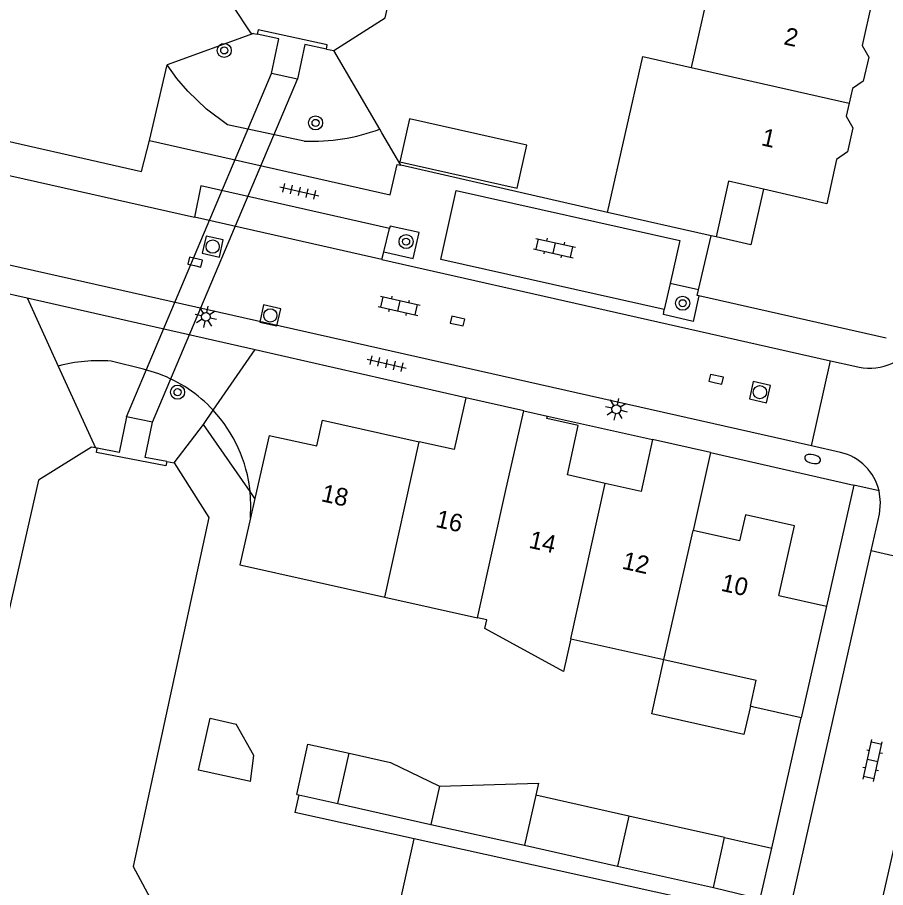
# Model space of a CAD drawing. Extents: x 128000 to 131008, y 398996 to 402500.
# Drawn here: x 128852.84 to 128901.95, y 399374.15 to 399423.38 of the extents above; entities that cross this region are included whole.
import ezdxf

# ---------------------------------------------------------------- set-up
doc = ezdxf.new("R2010")
doc.units = 0
for name, color, linetype in [('gg-afsc-erfafscheiding', 7, 'Continuous'), ('gg-afsc-muur', 7, 'Continuous'), ('gg-anno-huisnummerreeks BGT', 7, 'Continuous'), ('gg-bbg-bijgebouw', 7, 'Continuous'), ('gg-bbg-gedigitaliseerde bebouwing', 7, 'Continuous'), ('gg-bbg-gedigitaliseerde bijgebouw', 7, 'Continuous'), ('gg-bbg-hoofdgebouw', 7, 'Continuous'), ('gg-bbg-luifel en loopbrug', 7, 'Continuous'), ('gg-bbg-onder overbouw', 7, 'Continuous'), ('gg-bbg-pand overbouw', 7, 'Continuous'), ('gg-bbg-tussenscheiding', 7, 'Continuous'), ('gg-knt-BGT kruinlijn', 7, 'Continuous'), ('gg-knt-verharding', 7, 'Continuous'), ('gg-knt-verharding nz', 7, 'Continuous'), ('gg-kntw-beschoeiing', 7, 'Continuous'), ('gg-kwrk-duiker nz vlak', 7, 'Continuous'), ('gg-kwrk-uitstroombak niveau min 01', 7, 'Continuous'), ('gt-grn-vlakafsluiter', 7, 'Continuous'), ('gt-grn-weggrens', 7, 'Continuous'), ('gt-symb-boom', 7, 'Continuous'), ('gt-symb-brandkraan', 7, 'Continuous'), ('gt-symb-klinker verharding', 7, 'Continuous'), ('gt-symb-kolk', 7, 'Continuous'), ('gt-symb-lichtmast', 7, 'Continuous'), ('gt-symb-rioolschacht', 7, 'Continuous'), ('gt-symb-tegel verharding', 7, 'Continuous')]:
    doc.layers.add(name, color=color, linetype=linetype)

# ---------------------------------------------------------------- blocks, each defined once
blk = doc.blocks.new('gt0-KL1')
at = {"layer": 'gt-symb-klinker verharding'}
for p, q in [((-1.15, 0.3), (1.15, 0.3)), ((-1, -0.3), (-1, 0.3)), ((-0.5, 0.3), (-0.5, 0.45)), ((0, -0.3), (0, 0.3)), ((0.5, 0.3), (0.5, 0.45)), ((1, -0.3), (1, 0.3)), ((-1.15, -0.3), (1.15, -0.3)), ((-0.5, -0.45), (-0.5, -0.3)), ((0.5, -0.45), (0.5, -0.3))]:
    blk.add_line(p, q, dxfattribs=at)
blk = doc.blocks.new('gt0-TEG1')
at = {"layer": 'gt-symb-tegel verharding'}
for p, q in [((-1.125, 0), (1.125, 0)), ((-0.9, -0.25), (-0.9, 0.25)), ((-0.45, -0.25), (-0.45, 0.25)), ((0, -0.25), (0, 0.25)), ((0.45, -0.25), (0.45, 0.25)), ((0.9, -0.25), (0.9, 0.25))]:
    blk.add_line(p, q, dxfattribs=at)
blk = doc.blocks.new('gt0-BOOM')
at = {"layer": 'gt-symb-boom'}
for radius in [0.4, 0.2]:
    blk.add_circle((0, 0), radius, dxfattribs=at)
blk = doc.blocks.new('gt0-KOLK')
at = {"layer": 'gt-symb-kolk'}
blk.add_lwpolyline([(0, 0), (0.375, 0), (0.375, 0.4), (-0.375, 0.4), (-0.375, 0), (0, 0)], dxfattribs=at)
blk = doc.blocks.new('gt0-LMAST')
at = {"layer": 'gt-symb-lichtmast'}
for p, q in [((-0.005, 0.246), (-0.005, 0.621)), ((-0.182, 0.173), (-0.447, 0.438)), ((0.172, 0.173), (0.437, 0.438)), ((-0.255, -0.004), (-0.63, -0.004)), ((-0.182, -0.181), (-0.447, -0.446)), ((-0.005, -0.254), (-0.005, -0.629)), ((0.437, -0.446), (0.172, -0.181)), ((0.245, -0.004), (0.62, -0.004))]:
    blk.add_line(p, q, dxfattribs=at)
blk.add_circle((-0.005, -0.004), 0.25, dxfattribs=at)
blk = doc.blocks.new('gt0-RS')
at = {"layer": 'gt-symb-rioolschacht'}
blk.add_lwpolyline([(-0.5, -0.5), (0.5, -0.5), (0.5, 0.5), (-0.5, 0.5)], close=True, dxfattribs=at)
blk.add_circle((0, 0), 0.375, dxfattribs=at)
blk = doc.blocks.new('gt0-BR')
at = {"layer": 'gt-symb-brandkraan'}
for centre, radius, start, end in [((-0.244, 0), 0.206, 107.5669, 252.4331), ((0.599, -2.664), 3, 106.892, 107.5669), ((0, -0.691), 0.938, 73.108, 106.892), ((-0.599, -2.664), 3, 72.4331, 73.108), ((0.244, 0), 0.206, 287.567, 72.4331), ((0.599, 2.664), 3, 252.4331, 253.108), ((0, 0.691), 0.938, 253.108, 286.8921), ((-0.599, 2.664), 3, 286.8921, 287.567)]:
    blk.add_arc(centre, radius, start, end, dxfattribs=at)

msp = doc.modelspace()

# ---------------------------------------------------------------- linework, layer by layer
at = {"layer": 'gg-afsc-erfafscheiding'}
for p, q in [((128866.202, 399422.471), (128861.307, 399420.693)), ((128873.337, 399417.059), (128870.74, 399421.5)), ((128873.458, 399416.853), (128873.337, 399417.059)), ((128847.86, 399408.76), (128853.393, 399407.506)), ((128853.393, 399407.506), (128855.148, 399403.649)), ((128863.913, 399401.157), (128866.292, 399404.583)), ((128855.148, 399403.649), (128857.25, 399399.027)), ((128863.357, 399400.356), (128863.913, 399401.157)), ((128866.008, 399396.549), (128863.357, 399400.356)), ((128866.274, 399396.167), (128866.008, 399396.549)), ((128868.756, 399379.39), (128868.535, 399378.388)), ((128875.29, 399376.901), (128868.535, 399378.388)), ((128894.666, 399372.637), (128875.29, 399376.901))]:
    msp.add_line(p, q, dxfattribs=at)
at = {"layer": 'gg-afsc-muur'}
for p, q in [((128874.533, 399415.014), (128873.458, 399416.853)), ((128886.22, 399412.34), (128874.533, 399415.014)), ((128895.512, 399376.378), (128897.179, 399383.758))]:
    msp.add_line(p, q, dxfattribs=at)
at = {"layer": 'gg-bbg-bijgebouw'}
for p, q in [((128868.639, 399379.416), (128868.756, 399379.39)), ((128868.756, 399379.39), (128870.962, 399378.897)), ((128870.962, 399378.897), (128876.23, 399377.721)), ((128876.23, 399377.721), (128881.528, 399376.537)), ((128892.212, 399374.151), (128892.844, 399376.981)), ((128881.528, 399376.537), (128886.789, 399375.362)), ((128886.789, 399375.362), (128892.212, 399374.151))]:
    msp.add_line(p, q, dxfattribs=at)
at = {"layer": 'gg-bbg-gedigitaliseerde bebouwing'}
for points in [[(128889.466, 399426.772), (128892.215, 399426.153), (128890.948, 399420.546)], [(128886.22, 399412.34), (128888.222, 399421.165), (128890.948, 399420.546)], [(128884.143, 399388.227), (128883.73, 399386.377), (128879.28, 399388.81), (128879.387, 399389.29), (128878.863, 399389.407)]]:
    msp.add_lwpolyline(points, dxfattribs=at)
at = {"layer": 'gg-bbg-gedigitaliseerde bijgebouw'}
for p, q in [((128887.425, 399378.191), (128882.161, 399379.367)), ((128892.844, 399376.981), (128887.425, 399378.191))]:
    msp.add_line(p, q, dxfattribs=at)
for points in [[(128874.466, 399415.201), (128881.102, 399413.717), (128881.648, 399416.157), (128875.011, 399417.641), (128874.466, 399415.201)], [(128866.019, 399380.141), (128863.091, 399380.795), (128863.745, 399383.723), (128865.209, 399383.396)], [(128866.019, 399380.141), (128866.215, 399381.628), (128865.209, 399383.396)], [(128868.639, 399379.416), (128869.276, 399382.266), (128871.613, 399381.744)], [(128871.613, 399381.744), (128873.947, 399381.217), (128876.712, 399379.878)], [(128876.712, 399379.878), (128882.315, 399380.06), (128882.161, 399379.367)]]:
    msp.add_lwpolyline(points, dxfattribs=at)
at = {"layer": 'gg-bbg-hoofdgebouw'}
for p, q in [((128900.08, 399419.349), (128899.897, 399418.532)), ((128899.897, 399418.532), (128899.73, 399417.792)), ((128898.626, 399412.839), (128895.047, 399413.663)), ((128892.09, 399411.03), (128886.22, 399412.34)), ((128892.36, 399410.97), (128892.09, 399411.03)), ((128878.202, 399401.856), (128877.546, 399398.929)), ((128881.481, 399401.122), (128878.202, 399401.856)), ((128881.481, 399401.122), (128882.818, 399400.823)), ((128867.077, 399399.724), (128866.274, 399396.167)), ((128877.546, 399398.929), (128875.557, 399399.376)), ((128888.774, 399399.503), (128888.116, 399396.56)), ((128892.053, 399398.769), (128888.774, 399399.503)), ((128892.053, 399398.769), (128891.065, 399394.357)), ((128886.094, 399397.015), (128883.958, 399397.493)), ((128888.116, 399396.56), (128886.094, 399397.015)), ((128866.274, 399396.167), (128866.026, 399395.069)), ((128865.516, 399392.388), (128873.631, 399390.575)), ((128873.631, 399390.575), (128878.863, 399389.407)), ((128895.915, 399390.677), (128898.605, 399390.069)), ((128898.605, 399390.069), (128897.179, 399383.758)), ((128884.143, 399388.227), (128889.414, 399387.05)), ((128889.414, 399387.05), (128894.634, 399385.884)), ((128894.301, 399384.404), (128894.634, 399385.884)), ((128894.498, 399384.36), (128894.301, 399384.404)), ((128897.179, 399383.758), (128894.498, 399384.36))]:
    msp.add_line(p, q, dxfattribs=at)
for points in [[(128897.611, 399425.052), (128901.18, 399424.25), (128900.631, 399421.8)], [(128900.631, 399421.8), (128900.997, 399421.139), (128900.691, 399419.774), (128900.08, 399419.349)], [(128899.73, 399417.792), (128900.095, 399417.137), (128899.792, 399415.776), (128899.177, 399415.338), (128898.626, 399412.839)], [(128867.077, 399399.724), (128869.773, 399399.138), (128870.102, 399400.601), (128875.557, 399399.376)], [(128883.958, 399397.493), (128884.563, 399400.289), (128882.787, 399400.686), (128882.818, 399400.823)], [(128895.915, 399390.677), (128896.8, 399394.62), (128894.02, 399395.24), (128893.69, 399393.77), (128891.065, 399394.357)], [(128866.026, 399395.069), (128865.425, 399392.408), (128865.516, 399392.388)]]:
    msp.add_lwpolyline(points, dxfattribs=at)
at = {"layer": 'gg-bbg-luifel en loopbrug'}
for p, q in [((128892.844, 399376.981), (128895.512, 399376.378)), ((128894.865, 399373.515), (128895.512, 399376.378)), ((128892.212, 399374.151), (128894.865, 399373.515))]:
    msp.add_line(p, q, dxfattribs=at)
msp.add_lwpolyline([(128894.301, 399384.404), (128893.941, 399382.802), (128888.722, 399383.976), (128889.414, 399387.05)], dxfattribs=at)
at = {"layer": 'gg-bbg-onder overbouw'}
msp.add_lwpolyline([(128895.047, 399413.663), (128893.06, 399414.12), (128892.36, 399410.97)], dxfattribs=at)
at = {"layer": 'gg-bbg-pand overbouw'}
msp.add_lwpolyline([(128895.047, 399413.663), (128894.327, 399410.52), (128892.36, 399410.97)], dxfattribs=at)
at = {"layer": 'gg-bbg-tussenscheiding'}
for p, q in [((128890.948, 399420.546), (128899.897, 399418.532)), ((128880.496, 399396.721), (128881.481, 399401.122)), ((128873.631, 399390.575), (128875.557, 399399.376)), ((128878.863, 399389.407), (128880.496, 399396.721)), ((128884.143, 399388.227), (128886.094, 399397.015)), ((128889.414, 399387.05), (128891.065, 399394.357)), ((128870.962, 399378.897), (128871.613, 399381.744)), ((128876.712, 399379.878), (128876.23, 399377.721)), ((128882.161, 399379.367), (128881.528, 399376.537)), ((128887.425, 399378.191), (128886.789, 399375.362))]:
    msp.add_line(p, q, dxfattribs=at)
at = {"layer": 'gg-knt-BGT kruinlijn'}
for points in [[(128869.06, 399416.38), (128864.718, 399417.311), (128863.541, 399418.186), (128862.481, 399419.199), (128861.864, 399419.922), (128861.307, 399420.693)], [(128860.841, 399403.211), (128859.972, 399403.479), (128858.14, 399403.93)], [(128866.026, 399395.069), (128866.051, 399395.809), (128866.008, 399396.549)]]:
    msp.add_lwpolyline(points, dxfattribs=at)
for centre, radius, start, end in [((128869.483, 399427.527), 11.155, 267.8284, 290.2131), ((128857.469, 399395.008), 8.948, 85.6977, 105.0329), ((128858.051, 399395.714), 7.999, 42.8768, 69.5883), ((128858.042, 399395.708), 8.01, 6.029, 42.8683)]:
    msp.add_arc(centre, radius, start, end, dxfattribs=at)
at = {"layer": 'gg-knt-verharding'}
for p, q in [((128829.89, 399419.5), (128862.855, 399412.07)), ((128897.763, 399399.139), (128828.8, 399414.67)), ((128873.565, 399410.121), (128873.884, 399411.431)), ((128891.366, 399407.963), (128892.09, 399411.03)), ((128873.457, 399409.68), (128873.565, 399410.121)), ((128873.457, 399409.68), (128898.841, 399403.959)), ((128889.763, 399408.322), (128889.434, 399406.852)), ((128891.366, 399407.963), (128889.763, 399408.322)), ((128853.393, 399407.506), (128866.292, 399404.583)), ((128901.99, 399405.23), (128891.387, 399407.618)), ((128866.292, 399404.583), (128878.208, 399401.883)), ((128897.763, 399399.139), (128898.841, 399403.959)), ((128898.841, 399403.959), (128900.21, 399403.65)), ((128878.208, 399401.883), (128878.202, 399401.856)), ((128882.818, 399400.823), (128888.774, 399399.503)), ((128899.4, 399398.77), (128897.763, 399399.139)), ((128892.053, 399398.769), (128900.15, 399396.91)), ((128900.15, 399396.91), (128898.605, 399390.069)), ((128895.665, 399368.963), (128901.132, 399393.192)), ((128905.964, 399392.096), (128901.132, 399393.192)), ((128900.511, 399367.849), (128905.964, 399392.096))]:
    msp.add_line(p, q, dxfattribs=at)
for points in [[(128849.71, 399416.96), (128859.86, 399414.66), (128860.31, 399416.42)], [(128860.31, 399416.42), (128873.93, 399413.34), (128874.32, 399415.05), (128874.533, 399415.014)], [(128873.884, 399411.431), (128863.209, 399413.844), (128862.855, 399412.07)], [(128889.434, 399406.852), (128876.786, 399409.681), (128877.66, 399413.585), (128890.308, 399410.754), (128889.763, 399408.322)], [(128873.565, 399410.121), (128875.236, 399409.741), (128875.568, 399411.204), (128873.919, 399411.576), (128873.884, 399411.431)], [(128891.387, 399407.618), (128891.29, 399407.64), (128891.366, 399407.963)], [(128891.387, 399407.618), (128891.073, 399406.18), (128889.395, 399406.577), (128889.434, 399406.852)], [(128901.132, 399393.192), (128901.601, 399395.271), (128901.67, 399395.931), (128901.589, 399396.59)]]:
    msp.add_lwpolyline(points, dxfattribs=at)
for centre, radius, start, end in [((128901.051, 399406.54), 3.01, 253.772, 326.5096), ((128898.727, 399395.905), 2.942, 13.4526, 76.7835)]:
    msp.add_arc(centre, radius, start, end, dxfattribs=at)
at = {"layer": 'gg-knt-verharding nz'}
msp.add_line((128873.457, 399409.68), (128862.855, 399412.07), dxfattribs=at)
at = {"layer": 'gg-kntw-beschoeiing'}
for p, q in [((128866.202, 399422.471), (128866.406, 399422.427)), ((128870.317, 399421.591), (128870.74, 399421.5)), ((128857.36, 399399.006), (128857.25, 399399.027)), ((128861.289, 399398.249), (128861.7, 399398.17))]:
    msp.add_line(p, q, dxfattribs=at)
for points in [[(128878.551, 399481.989), (128876.3, 399480.33), (128864.02, 399425.55), (128866.02, 399422.51), (128866.202, 399422.471)], [(128870.74, 399421.5), (128873.65, 399423.35), (128879.906, 399450.772)], [(128857.25, 399399.027), (128857.03, 399399.07), (128854.04, 399397.19), (128848.689, 399373.738), (128851.404, 399369.539), (128842.36, 399329.09), (128843.788, 399326.731)], [(128861.7, 399398.17), (128863.66, 399395.08), (128859.381, 399375.341), (128861.926, 399370.612), (128853.42, 399332.96), (128852.11, 399326.91), (128849.09, 399325.03)]]:
    msp.add_lwpolyline(points, dxfattribs=at)
at = {"layer": 'gg-kwrk-duiker nz vlak'}
for p, q in [((128859.02, 399400.78), (128867.21, 399420.2)), ((128860.48, 399400.47), (128868.68, 399419.89))]:
    msp.add_line(p, q, dxfattribs=at)
at = {"layer": 'gg-kwrk-uitstroombak niveau min 01'}
for p, q in [((128868.68, 399419.89), (128867.21, 399420.2)), ((128860.48, 399400.47), (128859.02, 399400.78))]:
    msp.add_line(p, q, dxfattribs=at)
for points in [[(128870.317, 399421.591), (128870.37, 399421.838), (128866.458, 399422.673), (128866.406, 399422.427)], [(128867.21, 399420.2), (128867.633, 399422.165), (128866.406, 399422.427)], [(128870.317, 399421.591), (128869.093, 399421.853), (128868.68, 399419.89)], [(128859.02, 399400.78), (128858.588, 399398.77), (128857.36, 399399.006)], [(128861.289, 399398.249), (128860.065, 399398.485), (128860.48, 399400.47)], [(128861.289, 399398.249), (128861.236, 399398.001), (128857.308, 399398.762), (128857.36, 399399.006)]]:
    msp.add_lwpolyline(points, dxfattribs=at)
at = {"layer": 'gt-grn-vlakafsluiter'}
for p, q in [((128860.31, 399416.42), (128861.307, 399420.693)), ((128861.7, 399398.17), (128863.357, 399400.356)), ((128874.449, 399373.171), (128875.29, 399376.901))]:
    msp.add_line(p, q, dxfattribs=at)
at = {"layer": 'gt-grn-weggrens'}
msp.add_line((128901.589, 399396.59), (128900.15, 399396.91), dxfattribs=at)

# ---------------------------------------------------------------- block references
at = {"layer": 'gt-symb-boom'}
for p, rotation in [((128864.54, 399421.512), -12.702731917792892), ((128861.9, 399402.176), -12.702731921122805)]:
    msp.add_blockref('gt0-BOOM', p, dxfattribs=dict(at, rotation=rotation))
for p in [(128869.704, 399417.412), (128874.827, 399410.696), (128890.47, 399407.208)]:
    msp.add_blockref('gt0-BOOM', p, dxfattribs=at)
at = {"layer": 'gt-symb-brandkraan', "rotation": -12.771242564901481}
msp.add_blockref('gt0-BR', (128897.825, 399398.396), dxfattribs=at)
at = {"layer": 'gt-symb-klinker verharding'}
for p, rotation in [((128883.218, 399410.332), -12.702731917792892), ((128874.434, 399407.061), -12.702731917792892), ((128901.22, 399381.335), 77.29726808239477)]:
    msp.add_blockref('gt0-KL1', p, dxfattribs=dict(at, rotation=rotation))
at = {"layer": 'gt-symb-kolk'}
for p, rotation in [((128862.853, 399409.335), -12.702731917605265), ((128877.689, 399406.004), -12.702731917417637), ((128892.327, 399402.711), -12.702731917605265)]:
    msp.add_blockref('gt0-KOLK', p, dxfattribs=dict(at, rotation=rotation))
at = {"layer": 'gt-symb-lichtmast'}
for p, rotation in [((128863.507, 399406.443), -12.702731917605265), ((128886.727, 399401.213), -12.702731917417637)]:
    msp.add_blockref('gt0-LMAST', p, dxfattribs=dict(at, rotation=rotation))
at = {"layer": 'gt-symb-rioolschacht'}
for p, rotation in [((128863.886, 399410.413), -12.702731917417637), ((128867.146, 399406.52), -12.702731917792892), ((128894.843, 399402.176), 167.2972680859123)]:
    msp.add_blockref('gt0-RS', p, dxfattribs=dict(at, rotation=rotation))
at = {"layer": 'gt-symb-tegel verharding'}
for p, rotation in [((128868.791, 399413.54), -12.702731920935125), ((128873.729, 399403.789), -12.702731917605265)]:
    msp.add_blockref('gt0-TEG1', p, dxfattribs=dict(at, rotation=rotation))

# ---------------------------------------------------------------- texts
at = {"layer": 'gg-anno-huisnummerreeks BGT'}
for s, rotation, p in [('2', 347.4, (128896.148, 399421.864)), ('1', 347.4, (128894.87, 399416.154)), ('18', 347.4, (128869.975, 399396.016)), ('16', 347.3, (128876.446, 399394.564)), ('14', 347.4, (128881.721, 399393.381)), ('12', 347.3, (128886.997, 399392.199)), ('10', 347.4, (128892.587, 399390.949))]:
    msp.add_text(s, height=1, rotation=rotation, dxfattribs=at).set_placement(p)

doc.saveas('drawing.dxf')
